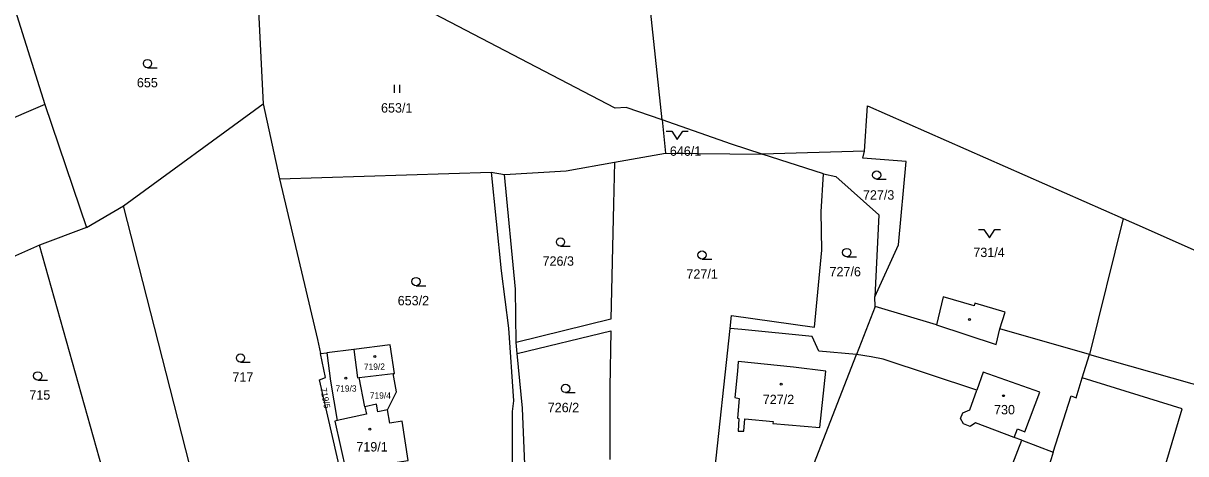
# Model space of a CAD drawing. Extents: x -869103 to -863415, y -1015889 to -1012477.
# Drawn here: x -866715.3 to -866504.7, y -1013161.9 to -1013083.9 of the extents above; entities that cross this region are included whole.
import ezdxf

# ---------------------------------------------------------------- set-up
doc = ezdxf.new("R2010")
doc.units = 0
for name, color, linetype in [('Hranice parcel', 7, 'Continuous'), ('Parcelní čísla', 7, 'Continuous'), ('Vnitřní kresba', 7, 'Continuous'), ('Značky budov', 7, 'Continuous'), ('Značky kultur', 7, 'Continuous')]:
    doc.layers.add(name, color=color, linetype=linetype)

msp = doc.modelspace()

# ---------------------------------------------------------------- linework, layer by layer
at = {"layer": 'Hranice parcel'}
for p, q in [((-866718.1, -1013077.4), (-866711.41, -1013098.64)), ((-866672.92, -1013077.03), (-866671.85, -1013098.53)), ((-866711.41, -1013098.64), (-866745.53, -1013113.24)), ((-866711.41, -1013098.64), (-866703.88, -1013120.93)), ((-866697.15, -1013117.03), (-866671.85, -1013098.53)), ((-866671.85, -1013098.53), (-866668.89, -1013112.14)), ((-866599.6, -1013101.46), (-866598.96, -1013107.49)), ((-866608.23, -1013109.12), (-866598.96, -1013107.49)), ((-866598.96, -1013107.49), (-866581.48, -1013107.63)), ((-866562.92, -1013107.12), (-866581.48, -1013107.63)), ((-866570.34, -1013111.2), (-866581.48, -1013107.63)), ((-866668.89, -1013112.14), (-866630.58, -1013110.91)), ((-866668.89, -1013112.14), (-866662.03, -1013141.22)), ((-866630.58, -1013110.91), (-866628.17, -1013111.34)), ((-866703.88, -1013120.93), (-866697.15, -1013117.03)), ((-866674.57, -1013205.43), (-866697.15, -1013117.03)), ((-866516.07, -1013119.32), (-866522.2, -1013143.93)), ((-866703.88, -1013120.93), (-866712.35, -1013124.15)), ((-866712.35, -1013124.15), (-866725.13, -1013129.8)), ((-866699.6, -1013169.61), (-866712.35, -1013124.15)), ((-866561.02, -1013135.24), (-866564.41, -1013143.95)), ((-866561.02, -1013135.24), (-866561.09, -1013133.48)), ((-866590.65, -1013170.63), (-866587.27, -1013139.23)), ((-866662.03, -1013141.22), (-866661.49, -1013143.76)), ((-866661.49, -1013143.76), (-866660.3, -1013143.62)), ((-866655.43, -1013143.05), (-866660.3, -1013143.62)), ((-866625.86, -1013143.76), (-866626, -1013141.74)), ((-866523.51, -1013148.18), (-866522.2, -1013143.93)), ((-866522.2, -1013143.93), (-866463.45, -1013160.68)), ((-866654.49, -1013148.12), (-866648.3, -1013147.39)), ((-866653.43, -1013153.4), (-866654.49, -1013148.12)), ((-866544.26, -1013184.87), (-866534.45, -1013159.47)), ((-866534.45, -1013159.47), (-866528.75, -1013161.61))]:
    msp.add_line(p, q, dxfattribs=at)
for points in [[(-866599.6, -1013101.46), (-866604.91, -1013051.42), (-866606.27, -1013043.39), (-866606.27, -1013039.62), (-866596.79, -1013028.61)], [(-866599.6, -1013101.46), (-866606.13, -1013099.18), (-866608.08, -1013099.34), (-866642.28, -1013081.54), (-866643.72, -1013078.99), (-866645.7, -1013077.5), (-866652.99, -1013073.89), (-866656.64, -1013073.07), (-866662.39, -1013072.18), (-866672.92, -1013077.03)], [(-866562.92, -1013107.12), (-866562.41, -1013098.9), (-866516.07, -1013119.32)], [(-866581.48, -1013107.63), (-866587.05, -1013105.84), (-866599.6, -1013101.46)], [(-866561.09, -1013133.48), (-866556.79, -1013124.07), (-866555.4, -1013108.96), (-866563.21, -1013108.37), (-866562.92, -1013107.12)], [(-866628.17, -1013111.34), (-866616.98, -1013110.66), (-866608.23, -1013109.12)], [(-866608.23, -1013109.12), (-866608.4, -1013116.73), (-866608.87, -1013137.56), (-866626, -1013141.74)], [(-866630.58, -1013110.91), (-866628.72, -1013128.79), (-866627.41, -1013139.15), (-866626.52, -1013152.32), (-866626.76, -1013154.28), (-866626.74, -1013168.39), (-866626.73, -1013169.47)], [(-866626, -1013141.74), (-866626.17, -1013132.11), (-866628.17, -1013111.34)], [(-866587.27, -1013139.23), (-866587.02, -1013136.9), (-866572, -1013139), (-866570.68, -1013125.06), (-866570.79, -1013118.09), (-866570.34, -1013111.2)], [(-866570.34, -1013111.2), (-866568.14, -1013111.7), (-866560.35, -1013118.63), (-866561.09, -1013133.48)], [(-866516.07, -1013119.32), (-866512.08, -1013121.08), (-866461.34, -1013143.66), (-866462.78, -1013150.34), (-866463.45, -1013160.68)], [(-866522.2, -1013143.93), (-866538.4, -1013139.31), (-866537.46, -1013136.26), (-866542.93, -1013134.65), (-866543.08, -1013135.14), (-866548.7, -1013133.48), (-866549.92, -1013138.59), (-866561.02, -1013135.24)], [(-866564.41, -1013143.95), (-866571.2, -1013143.33), (-866572.39, -1013140.7), (-866585.16, -1013139.44), (-866587.27, -1013139.23)], [(-866625.86, -1013143.76), (-866608.91, -1013139.63), (-866609.08, -1013149.93), (-866609.04, -1013157.21), (-866609.05, -1013162.94)], [(-866657.8, -1013165.4), (-866661.64, -1013148.53), (-866660.57, -1013148.1), (-866661.49, -1013143.76)], [(-866660.3, -1013143.62), (-866659.66, -1013148.76), (-866658.46, -1013155.92)], [(-866648.3, -1013147.39), (-866648.04, -1013147.36), (-866648.86, -1013142.2), (-866655.43, -1013143.05)], [(-866655.43, -1013143.05), (-866654.77, -1013148.15), (-866654.49, -1013148.12)], [(-866624.43, -1013163.89), (-866624.89, -1013153.67), (-866625.86, -1013143.76)], [(-866571.04, -1013157.18), (-866569.94, -1013146.95), (-866575.77, -1013146.22), (-866585.82, -1013145.18), (-866585.94, -1013146.94), (-866586.45, -1013151.75), (-866585.66, -1013151.91), (-866585.93, -1013155.5), (-866585.69, -1013155.55), (-866585.84, -1013157.81), (-866584.78, -1013157.85), (-866584.58, -1013155.62), (-866579.5, -1013156.1), (-866579.54, -1013156.42), (-866571.04, -1013157.18)], [(-866573.76, -1013175.36), (-866572.97, -1013165.98), (-866564.41, -1013143.95)], [(-866534.45, -1013159.47), (-866535.81, -1013158.96), (-866542.82, -1013156.32), (-866543.77, -1013156.97), (-866545, -1013156.5), (-866545.52, -1013155.56), (-866545.13, -1013154.51), (-866543.86, -1013153.95), (-866542.6, -1013150.38), (-866559.57, -1013144.78), (-866561.72, -1013144.37), (-866564.41, -1013143.95)], [(-866649.34, -1013153.99), (-866647.68, -1013150.73), (-866648.3, -1013147.39)], [(-866532.22, -1013172.56), (-866528.86, -1013173.63), (-866528.89, -1013173.85), (-866510.38, -1013179.82), (-866509.04, -1013175.53), (-866508.21, -1013175.79), (-866506.4, -1013170.07), (-866509.88, -1013168.97), (-866509.48, -1013167.61), (-866505.39, -1013153.76), (-866523.51, -1013148.18)], [(-866528.75, -1013161.61), (-866525.51, -1013151.42), (-866524.61, -1013151.76), (-866523.51, -1013148.18)], [(-866653.43, -1013153.4), (-866653.15, -1013154.77), (-866658.46, -1013155.92)], [(-866653.61, -1013164.54), (-866647.59, -1013163.42), (-866645.58, -1013163.12), (-866646.69, -1013156.04), (-866648.89, -1013156.38), (-866649.34, -1013153.99)], [(-866649.34, -1013153.99), (-866651.06, -1013154.32), (-866651.35, -1013152.96), (-866653.43, -1013153.4)], [(-866658.46, -1013155.92), (-866658.9, -1013156.01), (-866656.84, -1013165.2)], [(-866528.75, -1013161.61), (-866529.14, -1013162.85), (-866532.22, -1013172.56)]]:
    msp.add_lwpolyline(points, dxfattribs=at)
at = {"layer": 'Vnitřní kresba'}
for p, q in [((-866549.92, -1013138.59), (-866539.07, -1013142.15)), ((-866539.07, -1013142.15), (-866538.4, -1013139.31)), ((-866541.45, -1013147.13), (-866542.6, -1013150.38)), ((-866531.17, -1013150.76), (-866541.45, -1013147.13)), ((-866533.88, -1013157.94), (-866531.17, -1013150.76)), ((-866535.81, -1013158.96), (-866535.23, -1013157.43)), ((-866535.23, -1013157.43), (-866533.88, -1013157.94))]:
    msp.add_line(p, q, dxfattribs=at)
at = {"layer": 'Značky budov'}
for centre in [(-866543.91, -1013137.6), (-866651.64, -1013144.28), (-866656.88, -1013148.21), (-866578.01, -1013149.3), (-866537.76, -1013151.4), (-866652.52, -1013157.47)]:
    msp.add_circle(centre, 0.175, dxfattribs=at)
at = {"layer": 'Značky kultur'}
for p, q in [((-866692.81, -1013092), (-866691.06, -1013092)), ((-866648.08, -1013096.57), (-866648.08, -1013095.07)), ((-866647.08, -1013096.57), (-866647.08, -1013095.07)), ((-866598.85, -1013103.5), (-866597.85, -1013103.5)), ((-866597.85, -1013103.5), (-866596.85, -1013105)), ((-866596.85, -1013105), (-866595.85, -1013103.5)), ((-866595.85, -1013103.5), (-866594.85, -1013103.5)), ((-866560.73, -1013112.19), (-866558.98, -1013112.19)), ((-866542.31, -1013121.28), (-866541.31, -1013121.28)), ((-866541.31, -1013121.28), (-866540.31, -1013122.78)), ((-866540.31, -1013122.78), (-866539.31, -1013121.28)), ((-866539.31, -1013121.28), (-866538.31, -1013121.28)), ((-866618, -1013124.31), (-866616.25, -1013124.31)), ((-866592.36, -1013126.66), (-866590.61, -1013126.66)), ((-866566.14, -1013126.23), (-866564.39, -1013126.23)), ((-866644.17, -1013131.48), (-866642.42, -1013131.48)), ((-866675.96, -1013145.32), (-866674.21, -1013145.32)), ((-866712.68, -1013148.57), (-866710.93, -1013148.57)), ((-866617.08, -1013150.84), (-866615.33, -1013150.84))]:
    msp.add_line(p, q, dxfattribs=at)
for centre in [(-866692.81, -1013091.25), (-866560.73, -1013111.44), (-866618, -1013123.56), (-866566.14, -1013125.48), (-866592.36, -1013125.91), (-866644.17, -1013130.73), (-866675.96, -1013144.57), (-866712.68, -1013147.82), (-866617.08, -1013150.09)]:
    msp.add_circle(centre, 0.75, dxfattribs=at)

# ---------------------------------------------------------------- texts
at = {"layer": 'Parcelní čísla'}
for s, height, p in [('655', 1.7, (-866694.73, -1013095.55)), ('653/1', 1.7, (-866650.51, -1013100.12)), ('646/1', 1.7, (-866598.19, -1013107.95)), ('727/3', 1.7, (-866563.22, -1013115.89)), ('731/4', 1.7, (-866543.22, -1013126.29)), ('726/3', 1.7, (-866621.25, -1013127.86)), ('727/1', 1.7, (-866595.19, -1013130.21)), ('727/6', 1.7, (-866569.27, -1013129.78)), ('653/2', 1.7, (-866647.49, -1013135.03)), ('719/2', 1.139, (-866653.61, -1013146.71)), ('717', 1.7, (-866677.42, -1013148.87)), ('719/3', 1.139, (-866658.75, -1013150.67)), ('715', 1.7, (-866714.21, -1013152.12)), ('719/4', 1.139, (-866652.53, -1013151.93)), ('727/2', 1.7, (-866581.36, -1013152.93)), ('726/2', 1.7, (-866620.31, -1013154.39)), ('730', 1.7, (-866539.47, -1013154.78)), ('719/1', 1.7, (-866654.98, -1013161.51))]:
    msp.add_text(s, height=height, dxfattribs=at).set_placement(p)
msp.add_text('719/5', height=1.139, rotation=281, dxfattribs=at).set_placement((-866661.51, -1013150.07))

doc.saveas('drawing.dxf')
